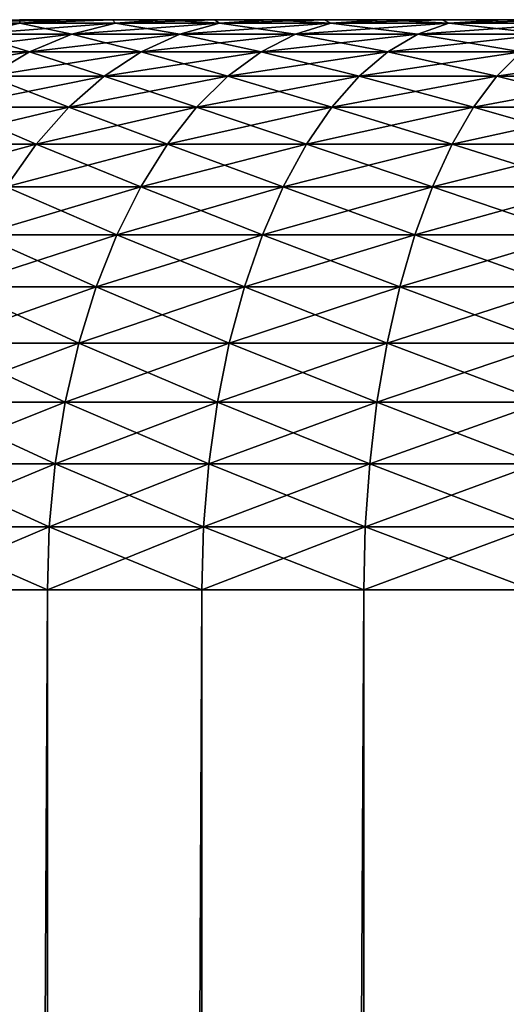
# Model space of a CAD drawing. Header units: metres. Extents: x -2 to 85, y -75 to 96.
# Tile 436 of 444: x 75.931 to 76.614, y 94.119 to 95.5. Entities that reach past the tile are written whole.
import ezdxf

# ---------------------------------------------------------------- set-up
doc = ezdxf.new("R2010")
doc.units = ezdxf.units.M
doc.layers.add('solid_20204500', color=7, linetype='CONTINUOUS')

msp = doc.modelspace()

# ---------------------------------------------------------------- linework, layer by layer
at = {"layer": 'solid_20204500'}
for points in [[(75.931282, 95.494972, 1.512662), (75.93119, 95.5, 1.373175), (75.809189, 95.494972, 1.361455)], [(75.809189, 95.494972, -1.361455), (75.93119, 95.5, -1.373175), (75.994713, 95.5, -1.449127)], [(75.809189, 95.494972, -1.361455), (75.994713, 95.5, -1.449127), (75.931282, 95.494972, -1.512662)], [(75.93119, 95.5, -1.373175), (75.93119, 95.5, 1.373175), (75.994713, 95.5, 1.449127)], [(75.931282, 95.494972, 1.512662), (75.994713, 95.5, 1.449127), (75.93119, 95.5, 1.373175)], [(75.994713, 95.5, -1.449127), (75.93119, 95.5, -1.373175), (75.994713, 95.5, 1.449127)], [(75.931282, 95.494972, 1.512662), (76.061386, 95.5, 1.521941), (75.994713, 95.5, 1.449127)], [(76.065758, 95.494972, 1.65297), (76.061386, 95.5, 1.521941), (75.931282, 95.494972, 1.512662)], [(75.931282, 95.494972, -1.512662), (75.994713, 95.5, -1.449127), (76.061386, 95.5, -1.521941)], [(75.931282, 95.494972, -1.512662), (76.061386, 95.5, -1.521941), (76.065758, 95.494972, -1.65297)], [(75.994713, 95.5, -1.449127), (75.994713, 95.5, 1.449127), (76.061386, 95.5, 1.521941)], [(76.061386, 95.5, -1.521941), (75.994713, 95.5, -1.449127), (76.061386, 95.5, 1.521941)], [(76.061386, 95.5, -1.521941), (76.061386, 95.5, 1.521941), (76.131409, 95.5, 1.591791)], [(76.065758, 95.494972, 1.65297), (76.131409, 95.5, 1.591791), (76.061386, 95.5, 1.521941)], [(76.131409, 95.5, -1.591791), (76.061386, 95.5, -1.521941), (76.131409, 95.5, 1.591791)], [(76.065758, 95.494972, -1.65297), (76.061386, 95.5, -1.521941), (76.131409, 95.5, -1.591791)], [(76.211647, 95.494972, 1.781368), (76.131409, 95.5, 1.591791), (76.065758, 95.494972, 1.65297)], [(76.065758, 95.494972, -1.65297), (76.131409, 95.5, -1.591791), (76.204552, 95.5, -1.658502)], [(76.065758, 95.494972, -1.65297), (76.204552, 95.5, -1.658502), (76.211647, 95.494972, -1.781369)], [(76.131409, 95.5, -1.591791), (76.131409, 95.5, 1.591791), (76.204552, 95.5, 1.658502)], [(76.211647, 95.494972, 1.781368), (76.204552, 95.5, 1.658502), (76.131409, 95.5, 1.591791)], [(76.204552, 95.5, -1.658502), (76.131409, 95.5, -1.591791), (76.204552, 95.5, 1.658502)], [(76.204552, 95.5, -1.658502), (76.204552, 95.5, 1.658502), (76.28038, 95.5, 1.72167)], [(76.211647, 95.494972, 1.781368), (76.28038, 95.5, 1.72167), (76.204552, 95.5, 1.658502)], [(76.28038, 95.5, -1.72167), (76.204552, 95.5, -1.658502), (76.28038, 95.5, 1.72167)], [(76.211647, 95.494972, -1.781369), (76.204552, 95.5, -1.658502), (76.28038, 95.5, -1.72167)], [(76.367897, 95.494972, 1.896932), (76.28038, 95.5, 1.72167), (76.211647, 95.494972, 1.781368)], [(76.211647, 95.494972, -1.781369), (76.28038, 95.5, -1.72167), (76.359047, 95.5, -1.781405)], [(76.211647, 95.494972, -1.781369), (76.359047, 95.5, -1.781405), (76.367897, 95.494972, -1.896932)], [(76.28038, 95.5, -1.72167), (76.28038, 95.5, 1.72167), (76.359047, 95.5, 1.781405)], [(76.367897, 95.494972, 1.896932), (76.359047, 95.5, 1.781405), (76.28038, 95.5, 1.72167)], [(76.359047, 95.5, -1.781405), (76.28038, 95.5, -1.72167), (76.359047, 95.5, 1.781405)], [(76.359047, 95.5, -1.781405), (76.359047, 95.5, 1.781405), (76.440392, 95.5, 1.837616)], [(76.367897, 95.494972, 1.896932), (76.440392, 95.5, 1.837616), (76.359047, 95.5, 1.781405)], [(76.440392, 95.5, -1.837616), (76.359047, 95.5, -1.781405), (76.440392, 95.5, 1.837616)], [(76.367897, 95.494972, -1.896932), (76.359047, 95.5, -1.781405), (76.440392, 95.5, -1.837616)], [(76.533386, 95.494972, 1.998828), (76.440392, 95.5, 1.837616), (76.367897, 95.494972, 1.896932)], [(76.367897, 95.494972, -1.896932), (76.440392, 95.5, -1.837616), (76.524002, 95.5, -1.890005)], [(76.367897, 95.494972, -1.896932), (76.524002, 95.5, -1.890005), (76.533386, 95.494972, -1.998828)], [(76.440392, 95.5, -1.837616), (76.440392, 95.5, 1.837616), (76.524002, 95.5, 1.890005)], [(76.533386, 95.494972, 1.998828), (76.524002, 95.5, 1.890005), (76.440392, 95.5, 1.837616)], [(76.524002, 95.5, -1.890005), (76.440392, 95.5, -1.837616), (76.524002, 95.5, 1.890005)], [(76.524002, 95.5, -1.890005), (76.524002, 95.5, 1.890005), (76.610039, 95.5, 1.938659)], [(76.533386, 95.494972, 1.998828), (76.610039, 95.5, 1.938659), (76.524002, 95.5, 1.890005)], [(76.610039, 95.5, -1.938659), (76.524002, 95.5, -1.890005), (76.610039, 95.5, 1.938659)], [(76.533386, 95.494972, -1.998828), (76.524002, 95.5, -1.890005), (76.610039, 95.5, -1.938659)], [(76.706924, 95.494972, 2.086323), (76.610039, 95.5, 1.938659), (76.533386, 95.494972, 1.998828)], [(76.533386, 95.494972, -1.998828), (76.610039, 95.5, -1.938659), (76.698311, 95.5, -1.983494)], [(76.533386, 95.494972, -1.998828), (76.698311, 95.5, -1.983494), (76.706924, 95.494972, -2.086323)], [(76.610039, 95.5, -1.938659), (76.610039, 95.5, 1.938659), (76.698311, 95.5, 1.983494)], [(76.706924, 95.494972, 2.086323), (76.698311, 95.5, 1.983494), (76.610039, 95.5, 1.938659)], [(76.698311, 95.5, -1.983494), (76.610039, 95.5, -1.938659), (76.698311, 95.5, 1.983494)], [(75.931282, 95.494972, -1.512662), (75.864822, 95.479919, -1.571153), (75.738014, 95.479919, -1.4141)], [(75.809189, 95.494972, -1.361455), (75.931282, 95.494972, -1.512662), (75.738014, 95.479919, -1.4141)], [(75.931282, 95.494972, 1.512662), (75.809189, 95.494972, 1.361455), (75.864822, 95.479919, 1.571153)], [(75.931282, 95.494972, 1.512662), (75.864822, 95.479919, 1.571153), (76.004494, 95.479919, 1.716887)], [(75.931282, 95.494972, -1.512662), (76.065758, 95.494972, -1.65297), (75.864822, 95.479919, -1.571153)], [(76.065758, 95.494972, -1.65297), (76.004494, 95.479919, -1.716887), (75.864822, 95.479919, -1.571153)], [(76.065758, 95.494972, 1.65297), (75.931282, 95.494972, 1.512662), (76.004494, 95.479919, 1.716887)], [(76.065758, 95.494972, 1.65297), (76.004494, 95.479919, 1.716887), (76.156029, 95.479919, 1.85025)], [(76.065758, 95.494972, -1.65297), (76.211647, 95.494972, -1.781369), (76.004494, 95.479919, -1.716887)], [(76.211647, 95.494972, -1.781369), (76.156029, 95.479919, -1.85025), (76.004494, 95.479919, -1.716887)], [(76.211647, 95.494972, 1.781368), (76.065758, 95.494972, 1.65297), (76.156029, 95.479919, 1.85025)], [(76.211647, 95.494972, 1.781368), (76.156029, 95.479919, 1.85025), (76.318321, 95.479919, 1.970282)], [(76.211647, 95.494972, -1.781369), (76.367897, 95.494972, -1.896932), (76.156029, 95.479919, -1.85025)], [(76.367897, 95.494972, -1.896932), (76.318321, 95.479919, -1.970282), (76.156029, 95.479919, -1.85025)], [(76.367897, 95.494972, 1.896932), (76.211647, 95.494972, 1.781368), (76.318321, 95.479919, 1.970282)], [(76.367897, 95.494972, 1.896932), (76.318321, 95.479919, 1.970282), (76.490211, 95.479919, 2.076118)], [(76.367897, 95.494972, -1.896932), (76.533386, 95.494972, -1.998828), (76.318321, 95.479919, -1.970282)], [(76.533386, 95.494972, -1.998828), (76.490211, 95.479919, -2.076118), (76.318321, 95.479919, -1.970282)], [(76.533386, 95.494972, 1.998828), (76.367897, 95.494972, 1.896932), (76.490211, 95.479919, 2.076118)], [(76.533386, 95.494972, 1.998828), (76.490211, 95.479919, 2.076118), (76.670456, 95.479919, 2.166996)], [(76.533386, 95.494972, -1.998828), (76.706924, 95.494972, -2.086323), (76.490211, 95.479919, -2.076118)], [(76.706924, 95.494972, -2.086323), (76.670456, 95.479919, -2.166996), (76.490211, 95.479919, -2.076118)], [(76.706924, 95.494972, 2.086323), (76.533386, 95.494972, 1.998828), (76.670456, 95.479919, 2.166996)], [(75.864822, 95.479919, 1.571153), (75.800049, 95.455048, 1.628162), (75.944794, 95.455048, 1.779183)], [(76.004494, 95.479919, -1.716887), (75.944794, 95.455048, -1.779183), (75.800049, 95.455048, -1.628162)], [(75.864822, 95.479919, -1.571153), (76.004494, 95.479919, -1.716887), (75.800049, 95.455048, -1.628162)], [(76.004494, 95.479919, 1.716887), (75.864822, 95.479919, 1.571153), (75.944794, 95.455048, 1.779183)], [(76.004494, 95.479919, 1.716887), (75.944794, 95.455048, 1.779183), (76.101822, 95.455048, 1.917386)], [(76.156029, 95.479919, -1.85025), (76.101822, 95.455048, -1.917386), (75.944794, 95.455048, -1.779183)], [(76.004494, 95.479919, -1.716887), (76.156029, 95.479919, -1.85025), (75.944794, 95.455048, -1.779183)], [(76.156029, 95.479919, 1.85025), (76.004494, 95.479919, 1.716887), (76.101822, 95.455048, 1.917386)], [(76.156029, 95.479919, 1.85025), (76.101822, 95.455048, 1.917386), (76.270004, 95.455048, 2.041773)], [(76.318321, 95.479919, -1.970282), (76.270004, 95.455048, -2.041773), (76.101822, 95.455048, -1.917386)], [(76.156029, 95.479919, -1.85025), (76.318321, 95.479919, -1.970282), (76.101822, 95.455048, -1.917386)], [(76.318321, 95.479919, 1.970282), (76.156029, 95.479919, 1.85025), (76.270004, 95.455048, 2.041773)], [(76.318321, 95.479919, 1.970282), (76.270004, 95.455048, 2.041773), (76.448128, 95.455048, 2.15145)], [(76.490211, 95.479919, -2.076118), (76.448128, 95.455048, -2.15145), (76.270004, 95.455048, -2.041773)], [(76.318321, 95.479919, -1.970282), (76.490211, 95.479919, -2.076118), (76.270004, 95.455048, -2.041773)], [(76.490211, 95.479919, 2.076118), (76.318321, 95.479919, 1.970282), (76.448128, 95.455048, 2.15145)], [(76.490211, 95.479919, 2.076118), (76.448128, 95.455048, 2.15145), (76.634911, 95.455048, 2.245625)], [(76.670456, 95.479919, -2.166996), (76.634911, 95.455048, -2.245625), (76.448128, 95.455048, -2.15145)], [(76.490211, 95.479919, -2.076118), (76.670456, 95.479919, -2.166996), (76.448128, 95.455048, -2.15145)], [(76.670456, 95.479919, 2.166996), (76.490211, 95.479919, 2.076118), (76.634911, 95.455048, 2.245625)], [(75.944794, 95.455048, -1.779183), (75.88739, 95.420662, -1.839075), (75.737778, 95.420662, -1.682969)], [(75.800049, 95.455048, -1.628162), (75.944794, 95.455048, -1.779183), (75.737778, 95.420662, -1.682969)], [(75.944794, 95.455048, 1.779183), (75.800049, 95.455048, 1.628162), (75.88739, 95.420662, 1.839074)], [(75.944794, 95.455048, 1.779183), (75.88739, 95.420662, 1.839074), (76.049706, 95.420662, 1.981929)], [(76.101822, 95.455048, -1.917386), (76.049706, 95.420662, -1.981929), (75.88739, 95.420662, -1.839075)], [(75.944794, 95.455048, -1.779183), (76.101822, 95.455048, -1.917386), (75.88739, 95.420662, -1.839075)], [(76.101822, 95.455048, 1.917386), (75.944794, 95.455048, 1.779183), (76.049706, 95.420662, 1.981929)], [(76.101822, 95.455048, 1.917386), (76.049706, 95.420662, 1.981929), (76.223549, 95.420662, 2.110504)], [(76.270004, 95.455048, -2.041773), (76.223549, 95.420662, -2.110504), (76.049706, 95.420662, -1.981929)], [(76.101822, 95.455048, -1.917386), (76.270004, 95.455048, -2.041773), (76.049706, 95.420662, -1.981929)], [(76.270004, 95.455048, 2.041773), (76.101822, 95.455048, 1.917386), (76.223549, 95.420662, 2.110504)], [(76.270004, 95.455048, 2.041773), (76.223549, 95.420662, 2.110504), (76.407669, 95.420662, 2.223872)], [(76.448128, 95.455048, -2.15145), (76.407669, 95.420662, -2.223872), (76.223549, 95.420662, -2.110504)], [(76.270004, 95.455048, -2.041773), (76.448128, 95.455048, -2.15145), (76.223549, 95.420662, -2.110504)], [(76.448128, 95.455048, 2.15145), (76.270004, 95.455048, 2.041773), (76.407669, 95.420662, 2.223872)], [(76.448128, 95.455048, 2.15145), (76.407669, 95.420662, 2.223872), (76.600746, 95.420662, 2.321218)], [(76.634911, 95.455048, -2.245625), (76.600746, 95.420662, -2.321218), (76.407669, 95.420662, -2.223872)], [(76.448128, 95.455048, -2.15145), (76.634911, 95.455048, -2.245625), (76.407669, 95.420662, -2.223872)], [(76.634911, 95.455048, 2.245625), (76.448128, 95.455048, 2.15145), (76.600746, 95.420662, 2.321218)], [(76.634911, 95.455048, 2.245625), (76.600746, 95.420662, 2.321218), (76.801376, 95.420662, 2.401839)], [(76.82901, 95.455048, -2.32362), (76.801376, 95.420662, -2.401839), (76.600746, 95.420662, -2.321218)], [(76.634911, 95.455048, -2.245625), (76.82901, 95.455048, -2.32362), (76.600746, 95.420662, -2.321218)], [(76.049706, 95.420662, -1.981929), (76.000336, 95.37719, -2.043067), (75.833015, 95.37719, -1.895806)], [(75.88739, 95.420662, -1.839075), (76.049706, 95.420662, -1.981929), (75.833015, 95.37719, -1.895806)], [(75.88739, 95.420662, 1.839074), (75.833015, 95.37719, 1.895806), (76.000336, 95.37719, 2.043067)], [(76.049706, 95.420662, 1.981929), (75.88739, 95.420662, 1.839074), (76.000336, 95.37719, 2.043067)], [(76.223549, 95.420662, -2.110504), (76.179543, 95.37719, -2.175608), (76.000336, 95.37719, -2.043067)], [(76.049706, 95.420662, -1.981929), (76.223549, 95.420662, -2.110504), (76.000336, 95.37719, -2.043067)], [(76.049706, 95.420662, 1.981929), (76.000336, 95.37719, 2.043067), (76.179543, 95.37719, 2.175608)], [(76.223549, 95.420662, 2.110504), (76.049706, 95.420662, 1.981929), (76.179543, 95.37719, 2.175608)], [(76.407669, 95.420662, -2.223872), (76.369347, 95.37719, -2.292474), (76.179543, 95.37719, -2.175608)], [(76.223549, 95.420662, -2.110504), (76.407669, 95.420662, -2.223872), (76.179543, 95.37719, -2.175608)], [(76.223549, 95.420662, 2.110504), (76.179543, 95.37719, 2.175608), (76.369347, 95.37719, 2.292474)], [(76.407669, 95.420662, 2.223872), (76.223549, 95.420662, 2.110504), (76.369347, 95.37719, 2.292474)], [(76.600746, 95.420662, -2.321218), (76.568375, 95.37719, -2.392822), (76.369347, 95.37719, -2.292474)], [(76.407669, 95.420662, -2.223872), (76.600746, 95.420662, -2.321218), (76.369347, 95.37719, -2.292474)], [(76.407669, 95.420662, 2.223872), (76.369347, 95.37719, 2.292474), (76.568375, 95.37719, 2.392822)], [(76.600746, 95.420662, 2.321218), (76.407669, 95.420662, 2.223872), (76.568375, 95.37719, 2.392822)], [(76.801376, 95.420662, -2.401839), (76.7752, 95.37719, -2.47593), (76.568375, 95.37719, -2.392822)], [(76.600746, 95.420662, -2.321218), (76.801376, 95.420662, -2.401839), (76.568375, 95.37719, -2.392822)], [(76.600746, 95.420662, 2.321218), (76.568375, 95.37719, 2.392822), (76.7752, 95.37719, 2.47593)], [(76.801376, 95.420662, 2.401839), (76.600746, 95.420662, 2.321218), (76.7752, 95.37719, 2.47593)], [(76.000336, 95.37719, -2.043067), (75.954346, 95.325188, -2.100029), (75.782356, 95.325188, -1.948663)], [(75.833015, 95.37719, -1.895806), (76.000336, 95.37719, -2.043067), (75.782356, 95.325188, -1.948663)], [(75.833015, 95.37719, 1.895806), (75.782356, 95.325188, 1.948663), (75.954346, 95.325188, 2.100029)], [(76.000336, 95.37719, 2.043067), (75.833015, 95.37719, 1.895806), (75.954346, 95.325188, 2.100029)], [(76.179543, 95.37719, -2.175608), (76.13855, 95.325188, -2.236266), (75.954346, 95.325188, -2.100029)], [(76.000336, 95.37719, -2.043067), (76.179543, 95.37719, -2.175608), (75.954346, 95.325188, -2.100029)], [(76.000336, 95.37719, 2.043067), (75.954346, 95.325188, 2.100029), (76.13855, 95.325188, 2.236266)], [(76.179543, 95.37719, 2.175608), (76.000336, 95.37719, 2.043067), (76.13855, 95.325188, 2.236266)], [(76.369347, 95.37719, -2.292474), (76.333641, 95.325188, -2.35639), (76.13855, 95.325188, -2.236266)], [(76.179543, 95.37719, -2.175608), (76.369347, 95.37719, -2.292474), (76.13855, 95.325188, -2.236266)], [(76.179543, 95.37719, 2.175608), (76.13855, 95.325188, 2.236266), (76.333641, 95.325188, 2.35639)], [(76.369347, 95.37719, 2.292474), (76.179543, 95.37719, 2.175608), (76.333641, 95.325188, 2.35639)], [(76.568375, 95.37719, -2.392822), (76.538223, 95.325188, -2.459536), (76.333641, 95.325188, -2.35639)], [(76.369347, 95.37719, -2.292474), (76.568375, 95.37719, -2.392822), (76.333641, 95.325188, -2.35639)], [(76.369347, 95.37719, 2.292474), (76.333641, 95.325188, 2.35639), (76.538223, 95.325188, 2.459536)], [(76.568375, 95.37719, 2.392822), (76.369347, 95.37719, 2.292474), (76.538223, 95.325188, 2.459536)], [(76.7752, 95.37719, -2.47593), (76.750809, 95.325188, -2.544961), (76.538223, 95.325188, -2.459536)], [(76.568375, 95.37719, -2.392822), (76.7752, 95.37719, -2.47593), (76.538223, 95.325188, -2.459536)], [(76.568375, 95.37719, 2.392822), (76.538223, 95.325188, 2.459536), (76.750809, 95.325188, 2.544961)], [(76.7752, 95.37719, 2.47593), (76.568375, 95.37719, 2.392822), (76.750809, 95.325188, 2.544961)], [(75.954346, 95.325188, -2.100029), (75.9123, 95.265305, -2.152098), (75.736053, 95.265305, -1.996978)], [(75.782356, 95.325188, -1.948663), (75.954346, 95.325188, -2.100029), (75.736053, 95.265305, -1.996978)], [(75.954346, 95.325188, 2.100029), (75.782356, 95.325188, 1.948663), (75.9123, 95.265305, 2.152098)], [(76.13855, 95.325188, -2.236266), (76.101074, 95.265305, -2.291713), (75.9123, 95.265305, -2.152098)], [(75.954346, 95.325188, -2.100029), (76.13855, 95.325188, -2.236266), (75.9123, 95.265305, -2.152098)], [(75.954346, 95.325188, 2.100029), (75.9123, 95.265305, 2.152098), (76.101074, 95.265305, 2.291713)], [(76.13855, 95.325188, 2.236266), (75.954346, 95.325188, 2.100029), (76.101074, 95.265305, 2.291713)], [(76.333641, 95.325188, -2.35639), (76.301003, 95.265305, -2.414815), (76.101074, 95.265305, -2.291713)], [(76.13855, 95.325188, -2.236266), (76.333641, 95.325188, -2.35639), (76.101074, 95.265305, -2.291713)], [(76.13855, 95.325188, 2.236266), (76.101074, 95.265305, 2.291713), (76.301003, 95.265305, 2.414815)], [(76.333641, 95.325188, 2.35639), (76.13855, 95.325188, 2.236266), (76.301003, 95.265305, 2.414815)], [(76.538223, 95.325188, -2.459536), (76.510651, 95.265305, -2.520518), (76.301003, 95.265305, -2.414815)], [(76.333641, 95.325188, -2.35639), (76.538223, 95.325188, -2.459536), (76.301003, 95.265305, -2.414815)], [(76.333641, 95.325188, 2.35639), (76.301003, 95.265305, 2.414815), (76.510651, 95.265305, 2.520518)], [(76.538223, 95.325188, 2.459536), (76.333641, 95.325188, 2.35639), (76.510651, 95.265305, 2.520518)], [(76.750809, 95.325188, -2.544961), (76.728516, 95.265305, -2.608061), (76.510651, 95.265305, -2.520518)], [(76.538223, 95.325188, -2.459536), (76.750809, 95.325188, -2.544961), (76.510651, 95.265305, -2.520518)], [(76.538223, 95.325188, 2.459536), (76.510651, 95.265305, 2.520518), (76.728516, 95.265305, 2.608061)], [(76.750809, 95.325188, 2.544961), (76.538223, 95.325188, 2.459536), (76.728516, 95.265305, 2.608061)], [(76.101074, 95.265305, -2.291713), (76.067589, 95.198303, -2.34125), (75.874741, 95.198303, -2.198618)], [(75.9123, 95.265305, -2.152098), (76.101074, 95.265305, -2.291713), (75.874741, 95.198303, -2.198618)], [(75.9123, 95.265305, 2.152098), (75.874741, 95.198303, 2.198617), (76.067589, 95.198303, 2.341249)], [(76.101074, 95.265305, 2.291713), (75.9123, 95.265305, 2.152098), (76.067589, 95.198303, 2.341249)], [(76.301003, 95.265305, -2.414815), (76.271843, 95.198303, -2.467013), (76.067589, 95.198303, -2.34125)], [(76.101074, 95.265305, -2.291713), (76.301003, 95.265305, -2.414815), (76.067589, 95.198303, -2.34125)], [(76.101074, 95.265305, 2.291713), (76.067589, 95.198303, 2.341249), (76.271843, 95.198303, 2.467013)], [(76.301003, 95.265305, 2.414815), (76.101074, 95.265305, 2.291713), (76.271843, 95.198303, 2.467013)], [(76.510651, 95.265305, -2.520518), (76.486023, 95.198303, -2.575001), (76.271843, 95.198303, -2.467013)], [(76.301003, 95.265305, -2.414815), (76.510651, 95.265305, -2.520518), (76.271843, 95.198303, -2.467013)], [(76.301003, 95.265305, 2.414815), (76.271843, 95.198303, 2.467013), (76.486023, 95.198303, 2.575001)], [(76.510651, 95.265305, 2.520518), (76.301003, 95.265305, 2.414815), (76.486023, 95.198303, 2.575001)], [(76.728516, 95.265305, -2.608061), (76.708595, 95.198303, -2.664437), (76.486023, 95.198303, -2.575001)], [(76.510651, 95.265305, -2.520518), (76.728516, 95.265305, -2.608061), (76.486023, 95.198303, -2.575001)], [(76.510651, 95.265305, 2.520518), (76.486023, 95.198303, 2.575001), (76.708595, 95.198303, 2.664437)], [(76.728516, 95.265305, 2.608061), (76.510651, 95.265305, 2.520518), (76.708595, 95.198303, 2.664437)], [(76.067589, 95.198303, -2.34125), (76.038528, 95.125015, -2.384253), (75.842133, 95.125015, -2.239001)], [(75.874741, 95.198303, -2.198618), (76.067589, 95.198303, -2.34125), (75.842133, 95.125015, -2.239001)], [(75.874741, 95.198303, 2.198617), (75.842133, 95.125015, 2.239001), (76.038528, 95.125015, 2.384253)], [(76.067589, 95.198303, 2.341249), (75.874741, 95.198303, 2.198617), (76.038528, 95.125015, 2.384253)], [(76.271843, 95.198303, -2.467013), (76.246529, 95.125015, -2.512326), (76.038528, 95.125015, -2.384253)], [(76.067589, 95.198303, -2.34125), (76.271843, 95.198303, -2.467013), (76.038528, 95.125015, -2.384253)], [(76.067589, 95.198303, 2.341249), (76.038528, 95.125015, 2.384253), (76.246529, 95.125015, 2.512326)], [(76.271843, 95.198303, 2.467013), (76.067589, 95.198303, 2.341249), (76.246529, 95.125015, 2.512326)], [(76.486023, 95.198303, -2.575001), (76.464645, 95.125015, -2.622298), (76.246529, 95.125015, -2.512326)], [(76.271843, 95.198303, -2.467013), (76.486023, 95.198303, -2.575001), (76.246529, 95.125015, -2.512326)], [(76.271843, 95.198303, 2.467013), (76.246529, 95.125015, 2.512326), (76.464645, 95.125015, 2.622298)], [(76.486023, 95.198303, 2.575001), (76.271843, 95.198303, 2.467013), (76.464645, 95.125015, 2.622298)], [(76.708595, 95.198303, -2.664437), (76.691307, 95.125015, -2.713376), (76.464645, 95.125015, -2.622298)], [(76.486023, 95.198303, -2.575001), (76.708595, 95.198303, -2.664437), (76.464645, 95.125015, -2.622298)], [(76.486023, 95.198303, 2.575001), (76.464645, 95.125015, 2.622298), (76.691299, 95.125015, 2.713376)], [(76.708595, 95.198303, 2.664437), (76.486023, 95.198303, 2.575001), (76.691299, 95.125015, 2.713376)], [(76.038528, 95.125015, -2.384253), (76.014244, 95.046379, -2.420181), (75.814888, 95.046379, -2.27274)], [(75.842133, 95.125015, -2.239001), (76.038528, 95.125015, -2.384253), (75.814888, 95.046379, -2.27274)], [(75.842133, 95.125015, 2.239001), (75.814888, 95.046379, 2.27274), (76.014244, 95.046379, 2.42018)], [(76.038528, 95.125015, 2.384253), (75.842133, 95.125015, 2.239001), (76.014244, 95.046379, 2.42018)], [(76.246529, 95.125015, -2.512326), (76.22538, 95.046379, -2.550184), (76.014244, 95.046379, -2.420181)], [(76.038528, 95.125015, -2.384253), (76.246529, 95.125015, -2.512326), (76.014244, 95.046379, -2.420181)], [(76.038528, 95.125015, 2.384253), (76.014244, 95.046379, 2.42018), (76.22538, 95.046379, 2.550184)], [(76.246529, 95.125015, 2.512326), (76.038528, 95.125015, 2.384253), (76.22538, 95.046379, 2.550184)], [(76.464645, 95.125015, -2.622298), (76.446785, 95.046379, -2.661813), (76.22538, 95.046379, -2.550184)], [(76.246529, 95.125015, -2.512326), (76.464645, 95.125015, -2.622298), (76.22538, 95.046379, -2.550184)], [(76.246529, 95.125015, 2.512326), (76.22538, 95.046379, 2.550184), (76.446785, 95.046379, 2.661813)], [(76.464645, 95.125015, 2.622298), (76.246529, 95.125015, 2.512326), (76.446785, 95.046379, 2.661813)], [(76.691307, 95.125015, -2.713376), (76.676857, 95.046379, -2.754263), (76.446785, 95.046379, -2.661813)], [(76.464645, 95.125015, -2.622298), (76.691307, 95.125015, -2.713376), (76.446785, 95.046379, -2.661813)], [(76.464645, 95.125015, 2.622298), (76.446785, 95.046379, 2.661813), (76.676857, 95.046379, 2.754263)], [(76.691299, 95.125015, 2.713376), (76.464645, 95.125015, 2.622298), (76.676857, 95.046379, 2.754263)], [(76.014244, 95.046379, -2.420181), (75.995049, 94.963379, -2.44858), (75.793358, 94.963379, -2.299409)], [(75.814888, 95.046379, -2.27274), (76.014244, 95.046379, -2.420181), (75.793358, 94.963379, -2.299409)], [(75.814888, 95.046379, 2.27274), (75.793358, 94.963379, 2.299409), (75.995049, 94.963379, 2.44858)], [(76.014244, 95.046379, 2.42018), (75.814888, 95.046379, 2.27274), (75.995049, 94.963379, 2.44858)], [(76.22538, 95.046379, -2.550184), (76.208664, 94.963379, -2.580108), (75.995049, 94.963379, -2.44858)], [(76.014244, 95.046379, -2.420181), (76.22538, 95.046379, -2.550184), (75.995049, 94.963379, -2.44858)], [(76.014244, 95.046379, 2.42018), (75.995049, 94.963379, 2.44858), (76.208664, 94.963379, 2.580108)], [(76.22538, 95.046379, 2.550184), (76.014244, 95.046379, 2.42018), (76.208664, 94.963379, 2.580108)], [(76.446785, 95.046379, -2.661813), (76.432663, 94.963379, -2.693047), (76.208664, 94.963379, -2.580108)], [(76.22538, 95.046379, -2.550184), (76.446785, 95.046379, -2.661813), (76.208664, 94.963379, -2.580108)], [(76.22538, 95.046379, 2.550184), (76.208664, 94.963379, 2.580108), (76.432663, 94.963379, 2.693047)], [(76.446785, 95.046379, 2.661813), (76.22538, 95.046379, 2.550184), (76.432663, 94.963379, 2.693047)], [(76.676857, 95.046379, -2.754263), (76.665436, 94.963379, -2.786582), (76.432663, 94.963379, -2.693047)], [(76.446785, 95.046379, -2.661813), (76.676857, 95.046379, -2.754263), (76.432663, 94.963379, -2.693047)], [(76.446785, 95.046379, 2.661813), (76.432663, 94.963379, 2.693047), (76.665436, 94.963379, 2.786582)], [(76.676857, 95.046379, 2.754263), (76.446785, 95.046379, 2.661813), (76.665436, 94.963379, 2.786582)], [(75.995049, 94.963379, -2.44858), (75.981186, 94.877052, -2.469093), (75.777802, 94.877052, -2.318672)], [(75.793358, 94.963379, -2.299409), (75.995049, 94.963379, -2.44858), (75.777802, 94.877052, -2.318672)], [(75.793358, 94.963379, 2.299409), (75.777802, 94.877052, 2.318672), (75.981186, 94.877052, 2.469093)], [(75.995049, 94.963379, 2.44858), (75.793358, 94.963379, 2.299409), (75.981186, 94.877052, 2.469093)], [(76.208664, 94.963379, -2.580108), (76.196587, 94.877052, -2.601723), (75.981186, 94.877052, -2.469093)], [(75.995049, 94.963379, -2.44858), (76.208664, 94.963379, -2.580108), (75.981186, 94.877052, -2.469093)], [(75.995049, 94.963379, 2.44858), (75.981186, 94.877052, 2.469093), (76.196587, 94.877052, 2.601723)], [(76.208664, 94.963379, 2.580108), (75.995049, 94.963379, 2.44858), (76.196587, 94.877052, 2.601723)], [(76.432663, 94.963379, -2.693047), (76.42247, 94.877052, -2.715608), (76.196587, 94.877052, -2.601723)], [(76.208664, 94.963379, -2.580108), (76.432663, 94.963379, -2.693047), (76.196587, 94.877052, -2.601723)], [(76.208664, 94.963379, 2.580108), (76.196587, 94.877052, 2.601723), (76.42247, 94.877052, 2.715608)], [(76.432663, 94.963379, 2.693047), (76.208664, 94.963379, 2.580108), (76.42247, 94.877052, 2.715608)], [(76.665436, 94.963379, -2.786582), (76.657188, 94.877052, -2.809927), (76.42247, 94.877052, -2.715608)], [(76.432663, 94.963379, -2.693047), (76.665436, 94.963379, -2.786582), (76.42247, 94.877052, -2.715608)], [(76.432663, 94.963379, 2.693047), (76.42247, 94.877052, 2.715608), (76.657188, 94.877052, 2.809927)], [(76.665436, 94.963379, 2.786582), (76.432663, 94.963379, 2.693047), (76.657188, 94.877052, 2.809927)], [(75.981186, 94.877052, -2.469093), (75.972824, 94.788498, -2.481461), (75.768425, 94.788498, -2.330287)], [(75.777802, 94.877052, -2.318672), (75.981186, 94.877052, -2.469093), (75.768425, 94.788498, -2.330287)], [(75.777802, 94.877052, 2.318672), (75.768425, 94.788498, 2.330287), (75.972824, 94.788498, 2.481461)], [(75.981186, 94.877052, 2.469093), (75.777802, 94.877052, 2.318672), (75.972824, 94.788498, 2.481461)], [(76.196587, 94.877052, -2.601723), (76.189308, 94.788498, -2.614756), (75.972824, 94.788498, -2.481461)], [(75.981186, 94.877052, -2.469093), (76.196587, 94.877052, -2.601723), (75.972824, 94.788498, -2.481461)], [(75.981186, 94.877052, 2.469093), (75.972824, 94.788498, 2.481461), (76.189308, 94.788498, 2.614756)], [(76.196587, 94.877052, 2.601723), (75.981186, 94.877052, 2.469093), (76.189308, 94.788498, 2.614756)], [(76.42247, 94.877052, -2.715608), (76.416321, 94.788498, -2.729211), (76.189308, 94.788498, -2.614756)], [(76.196587, 94.877052, -2.601723), (76.42247, 94.877052, -2.715608), (76.189308, 94.788498, -2.614756)], [(76.196587, 94.877052, 2.601723), (76.189308, 94.788498, 2.614756), (76.416321, 94.788498, 2.729211)], [(76.42247, 94.877052, 2.715608), (76.196587, 94.877052, 2.601723), (76.416321, 94.788498, 2.729211)], [(76.657188, 94.877052, -2.809927), (76.652214, 94.788498, -2.824003), (76.416321, 94.788498, -2.729211)], [(76.42247, 94.877052, -2.715608), (76.657188, 94.877052, -2.809927), (76.416321, 94.788498, -2.729211)], [(76.42247, 94.877052, 2.715608), (76.416321, 94.788498, 2.729211), (76.652214, 94.788498, 2.824003)], [(76.657188, 94.877052, 2.809927), (76.42247, 94.877052, 2.715608), (76.652214, 94.788498, 2.824003)], [(75.972824, 94.788498, -2.481461), (75.970078, 94.699997, -2.485529), (75.765343, 94.699997, -2.334107)], [(75.768425, 94.788498, -2.330287), (75.972824, 94.788498, -2.481461), (75.765343, 94.699997, -2.334107)], [(75.768425, 94.788498, 2.330287), (75.765343, 94.699997, 2.334107), (75.970078, 94.699997, 2.485529)], [(75.972824, 94.788498, 2.481461), (75.768425, 94.788498, 2.330287), (75.970078, 94.699997, 2.485529)], [(76.189308, 94.788498, -2.614756), (76.186913, 94.699997, -2.619042), (75.970078, 94.699997, -2.485529)], [(75.972824, 94.788498, -2.481461), (76.189308, 94.788498, -2.614756), (75.970078, 94.699997, -2.485529)], [(75.972824, 94.788498, 2.481461), (75.970078, 94.699997, 2.485529), (76.186913, 94.699997, 2.619042)], [(76.189308, 94.788498, 2.614756), (75.972824, 94.788498, 2.481461), (76.186913, 94.699997, 2.619042)], [(76.416321, 94.788498, -2.729211), (76.414299, 94.699997, -2.733685), (76.186913, 94.699997, -2.619042)], [(76.189308, 94.788498, -2.614756), (76.416321, 94.788498, -2.729211), (76.186913, 94.699997, -2.619042)], [(76.189308, 94.788498, 2.614756), (76.186913, 94.699997, 2.619042), (76.414299, 94.699997, 2.733685)], [(76.416321, 94.788498, 2.729211), (76.189308, 94.788498, 2.614756), (76.414299, 94.699997, 2.733685)], [(76.652214, 94.788498, -2.824003), (76.650581, 94.699997, -2.828632), (76.414299, 94.699997, -2.733685)], [(76.416321, 94.788498, -2.729211), (76.652214, 94.788498, -2.824003), (76.414299, 94.699997, -2.733685)], [(76.416321, 94.788498, 2.729211), (76.414299, 94.699997, 2.733685), (76.650581, 94.699997, 2.828632)], [(76.652214, 94.788498, 2.824003), (76.416321, 94.788498, 2.729211), (76.650581, 94.699997, 2.828632)], [(75.765343, 94.699997, -2.334107), (75.970078, 94.699997, -2.485529), (75.76606, 51.383728, -2.334688)], [(75.970078, 94.699997, 2.485529), (75.765343, 94.699997, 2.334107), (75.766052, 51.383728, 2.334685)], [(75.970078, 94.699997, 2.485529), (75.766052, 51.383728, 2.334685), (75.971428, 51.368114, 2.486444)], [(75.970078, 94.699997, -2.485529), (75.971436, 51.368111, -2.486447), (75.76606, 51.383728, -2.334688)], [(75.970078, 94.699997, -2.485529), (76.186913, 94.699997, -2.619042), (75.971436, 51.368111, -2.486447)], [(76.186913, 94.699997, 2.619042), (75.970078, 94.699997, 2.485529), (75.971428, 51.368114, 2.486444)], [(76.186913, 94.699997, 2.619042), (75.971428, 51.368114, 2.486444), (76.188583, 51.353485, 2.619973)], [(76.186913, 94.699997, -2.619042), (76.188583, 51.353485, -2.619973), (75.971436, 51.368111, -2.486447)], [(76.186913, 94.699997, -2.619042), (76.414299, 94.699997, -2.733685), (76.188583, 51.353485, -2.619973)], [(76.414299, 94.699997, 2.733685), (76.186913, 94.699997, 2.619042), (76.188583, 51.353485, 2.619973)], [(76.414299, 94.699997, -2.733685), (76.416328, 51.340343, -2.734604), (76.188583, 51.353485, -2.619973)], [(76.414299, 94.699997, 2.733685), (76.188583, 51.353485, 2.619973), (76.416328, 51.340347, 2.734602)], [(76.414299, 94.699997, -2.733685), (76.650581, 94.699997, -2.828632), (76.416328, 51.340343, -2.734604)], [(76.650581, 94.699997, 2.828632), (76.414299, 94.699997, 2.733685), (76.416328, 51.340347, 2.734602)], [(76.650581, 94.699997, -2.828632), (76.652687, 51.329067, -2.829376), (76.416328, 51.340343, -2.734604)], [(76.650581, 94.699997, 2.828632), (76.416328, 51.340347, 2.734602), (76.652679, 51.329071, 2.829374)]]:
    msp.add_3dface(points, dxfattribs=at)

doc.saveas('drawing.dxf')
